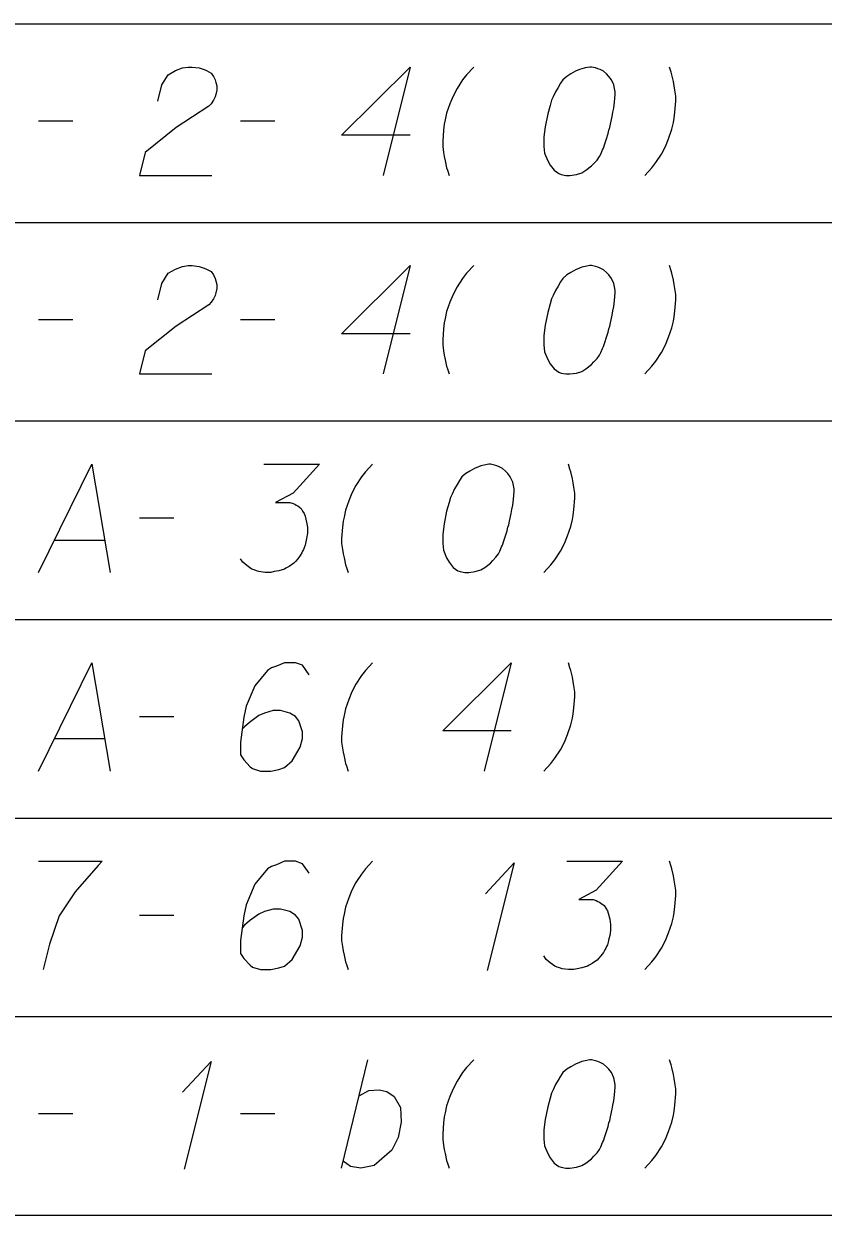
# Model space of a CAD drawing. Extents: x 2074207 to 2076812, y 516372 to 523312.
# Drawn here: x 2076453.5 to 2076488.9, y 518488.7 to 518541.5 of the extents above; entities that cross this region are included whole.
import ezdxf

# ---------------------------------------------------------------- set-up
doc = ezdxf.new("R2010")
doc.units = 0
for name, color, linetype in [('Prop DirtTable_ Soil Test Results - Outline (Major)', 7, 'Continuous'), ('Prop DirtTable_ Soil Test Results - Outline (Minor)', 7, 'Continuous'), ('Prop DirtTable_ Soil Test Results - Tx (Sample Data)', 7, 'Continuous')]:
    doc.layers.add(name, color=color, linetype=linetype)

msp = doc.modelspace()

# ---------------------------------------------------------------- linework, layer by layer
at = {"layer": 'Prop DirtTable_ Soil Test Results - Outline (Major)'}
msp.add_line((2076260.609, 518488.732), (2076811.903, 518488.732), dxfattribs=at)
at = {"layer": 'Prop DirtTable_ Soil Test Results - Outline (Minor)'}
for p, q in [((2076260.609, 518541.532), (2076811.903, 518541.532)), ((2076260.609, 518541.532), (2076811.903, 518541.532)), ((2076260.609, 518532.732), (2076811.903, 518532.732)), ((2076260.609, 518532.732), (2076811.903, 518532.732)), ((2076260.609, 518523.932), (2076811.903, 518523.932)), ((2076260.609, 518523.932), (2076811.903, 518523.932)), ((2076260.609, 518515.132), (2076811.903, 518515.132)), ((2076260.609, 518515.132), (2076811.903, 518515.132)), ((2076260.609, 518506.332), (2076811.903, 518506.332)), ((2076260.609, 518506.332), (2076811.903, 518506.332)), ((2076260.609, 518497.532), (2076811.903, 518497.532)), ((2076260.609, 518497.532), (2076811.903, 518497.532)), ((2076260.609, 518488.732), (2076811.903, 518488.732))]:
    msp.add_line(p, q, dxfattribs=at)
at = {"layer": 'Prop DirtTable_ Soil Test Results - Tx (Sample Data)'}
for points in [[(2076459.447, 518538.104), (2076459.623, 518538.822), (2076459.906, 518539.275), (2076460.223, 518539.464), (2076460.54, 518539.578), (2076460.787, 518539.616), (2076460.964, 518539.616), (2076461.281, 518539.578), (2076461.493, 518539.502), (2076461.599, 518539.464), (2076461.81, 518539.351), (2076461.916, 518539.2), (2076461.987, 518539.049), (2076462.022, 518538.935), (2076462.057, 518538.784), (2076462.057, 518538.595), (2076462.022, 518538.406), (2076461.987, 518538.293), (2076461.916, 518538.142), (2076461.81, 518537.99), (2076461.705, 518537.877), (2076460.258, 518536.932), (2076458.883, 518535.836), (2076458.636, 518534.816), (2076461.846, 518534.816)], [(2076470.629, 518536.592), (2076467.596, 518536.592), (2076470.629, 518539.616), (2076469.43, 518534.816)], [(2076473.451, 518539.616), (2076473.134, 518539.275), (2076472.958, 518539.049), (2076472.711, 518538.671), (2076472.534, 518538.331), (2076472.393, 518537.99), (2076472.252, 518537.575), (2076472.181, 518537.272), (2076472.146, 518537.083), (2076472.111, 518536.819), (2076472.076, 518536.327), (2076472.076, 518536.101), (2076472.111, 518535.836), (2076472.146, 518535.647), (2076472.181, 518535.458), (2076472.252, 518535.156), (2076472.287, 518535.042), (2076472.358, 518534.816)], [(2076478.672, 518539.616), (2076478.602, 518539.616), (2076478.39, 518539.578), (2076478.249, 518539.54), (2076478.143, 518539.502), (2076477.967, 518539.427), (2076477.755, 518539.313), (2076477.579, 518539.2), (2076477.402, 518539.049), (2076477.296, 518538.897), (2076477.191, 518538.708), (2076477.085, 518538.519), (2076476.979, 518538.293), (2076476.908, 518538.142), (2076476.838, 518537.915), (2076476.732, 518537.537), (2076476.626, 518536.97), (2076476.556, 518536.516), (2076476.556, 518536.101), (2076476.591, 518535.798), (2076476.732, 518535.458), (2076476.838, 518535.269), (2076477.014, 518535.042), (2076477.226, 518534.891), (2076477.332, 518534.853), (2076477.543, 518534.816), (2076477.72, 518534.816), (2076478.002, 518534.853), (2076478.249, 518534.929), (2076478.425, 518535.042), (2076478.672, 518535.231), (2076478.778, 518535.345), (2076478.919, 518535.496), (2076479.025, 518535.647), (2076479.095, 518535.76), (2076479.166, 518535.949), (2076479.201, 518536.025), (2076479.272, 518536.214), (2076479.342, 518536.441), (2076479.413, 518536.668), (2076479.448, 518536.819), (2076479.483, 518536.932), (2076479.519, 518537.083), (2076479.589, 518537.423), (2076479.625, 518537.612), (2076479.66, 518537.801), (2076479.695, 518538.066), (2076479.73, 518538.406), (2076479.73, 518538.519), (2076479.695, 518538.671), (2076479.66, 518538.822), (2076479.554, 518539.049), (2076479.448, 518539.2), (2076479.342, 518539.313), (2076479.201, 518539.427), (2076479.06, 518539.502), (2076478.954, 518539.54), (2076478.849, 518539.578), (2076478.672, 518539.616)], [(2076481.036, 518534.816), (2076481.353, 518535.156), (2076481.529, 518535.382), (2076481.776, 518535.76), (2076481.953, 518536.101), (2076482.094, 518536.441), (2076482.235, 518536.856), (2076482.306, 518537.159), (2076482.341, 518537.348), (2076482.376, 518537.612), (2076482.411, 518538.104), (2076482.411, 518538.331), (2076482.376, 518538.595), (2076482.341, 518538.784), (2076482.306, 518538.973), (2076482.235, 518539.275), (2076482.2, 518539.389), (2076482.129, 518539.616)], [(2076454.156, 518537.234), (2076455.672, 518537.234)], [(2076463.116, 518537.234), (2076464.632, 518537.234)], [(2076459.447, 518529.304), (2076459.623, 518530.022), (2076459.906, 518530.475), (2076460.223, 518530.664), (2076460.54, 518530.778), (2076460.787, 518530.816), (2076460.964, 518530.816), (2076461.281, 518530.778), (2076461.493, 518530.702), (2076461.599, 518530.664), (2076461.81, 518530.551), (2076461.916, 518530.4), (2076461.987, 518530.249), (2076462.022, 518530.135), (2076462.057, 518529.984), (2076462.057, 518529.795), (2076462.022, 518529.606), (2076461.987, 518529.493), (2076461.916, 518529.342), (2076461.81, 518529.19), (2076461.705, 518529.077), (2076460.258, 518528.132), (2076458.883, 518527.036), (2076458.636, 518526.016), (2076461.846, 518526.016)], [(2076470.629, 518527.792), (2076467.596, 518527.792), (2076470.629, 518530.816), (2076469.43, 518526.016)], [(2076473.451, 518530.816), (2076473.134, 518530.475), (2076472.958, 518530.249), (2076472.711, 518529.871), (2076472.534, 518529.531), (2076472.393, 518529.19), (2076472.252, 518528.775), (2076472.181, 518528.472), (2076472.146, 518528.283), (2076472.111, 518528.019), (2076472.076, 518527.527), (2076472.076, 518527.301), (2076472.111, 518527.036), (2076472.146, 518526.847), (2076472.181, 518526.658), (2076472.252, 518526.356), (2076472.287, 518526.242), (2076472.358, 518526.016)], [(2076478.672, 518530.816), (2076478.602, 518530.816), (2076478.39, 518530.778), (2076478.249, 518530.74), (2076478.143, 518530.702), (2076477.967, 518530.627), (2076477.755, 518530.513), (2076477.579, 518530.4), (2076477.402, 518530.249), (2076477.296, 518530.097), (2076477.191, 518529.908), (2076477.085, 518529.719), (2076476.979, 518529.493), (2076476.908, 518529.342), (2076476.838, 518529.115), (2076476.732, 518528.737), (2076476.626, 518528.17), (2076476.556, 518527.716), (2076476.556, 518527.301), (2076476.591, 518526.998), (2076476.732, 518526.658), (2076476.838, 518526.469), (2076477.014, 518526.242), (2076477.226, 518526.091), (2076477.332, 518526.053), (2076477.543, 518526.016), (2076477.72, 518526.016), (2076478.002, 518526.053), (2076478.249, 518526.129), (2076478.425, 518526.242), (2076478.672, 518526.431), (2076478.778, 518526.545), (2076478.919, 518526.696), (2076479.025, 518526.847), (2076479.095, 518526.96), (2076479.166, 518527.149), (2076479.201, 518527.225), (2076479.272, 518527.414), (2076479.342, 518527.641), (2076479.413, 518527.868), (2076479.448, 518528.019), (2076479.483, 518528.132), (2076479.519, 518528.283), (2076479.589, 518528.623), (2076479.625, 518528.812), (2076479.66, 518529.001), (2076479.695, 518529.266), (2076479.73, 518529.606), (2076479.73, 518529.719), (2076479.695, 518529.871), (2076479.66, 518530.022), (2076479.554, 518530.249), (2076479.448, 518530.4), (2076479.342, 518530.513), (2076479.201, 518530.627), (2076479.06, 518530.702), (2076478.954, 518530.74), (2076478.849, 518530.778), (2076478.672, 518530.816)], [(2076481.036, 518526.016), (2076481.353, 518526.356), (2076481.529, 518526.582), (2076481.776, 518526.96), (2076481.953, 518527.301), (2076482.094, 518527.641), (2076482.235, 518528.056), (2076482.306, 518528.359), (2076482.341, 518528.548), (2076482.376, 518528.812), (2076482.411, 518529.304), (2076482.411, 518529.531), (2076482.376, 518529.795), (2076482.341, 518529.984), (2076482.306, 518530.173), (2076482.235, 518530.475), (2076482.2, 518530.589), (2076482.129, 518530.816)], [(2076454.156, 518528.434), (2076455.672, 518528.434)], [(2076463.116, 518528.434), (2076464.632, 518528.434)], [(2076454.156, 518517.216), (2076456.519, 518522.016), (2076457.33, 518517.216)], [(2076464.139, 518522.016), (2076466.608, 518522.016), (2076465.444, 518520.731), (2076464.668, 518520.315), (2076465.303, 518520.315), (2076465.444, 518520.277), (2076465.514, 518520.239), (2076465.585, 518520.201), (2076465.655, 518520.164), (2076465.797, 518520.05), (2076465.867, 518519.937), (2076465.938, 518519.823), (2076465.973, 518519.71), (2076466.043, 518519.445), (2076466.079, 518519.219), (2076466.079, 518519.105), (2076466.079, 518518.954), (2076466.043, 518518.727), (2076466.008, 518518.576), (2076465.973, 518518.425), (2076465.938, 518518.312), (2076465.902, 518518.236), (2076465.867, 518518.16), (2076465.832, 518518.085), (2076465.761, 518517.971), (2076465.655, 518517.82), (2076465.55, 518517.707), (2076465.479, 518517.631), (2076465.373, 518517.556), (2076465.267, 518517.48), (2076465.126, 518517.405), (2076465.056, 518517.367), (2076464.809, 518517.291), (2076464.597, 518517.253), (2076464.456, 518517.216), (2076464.209, 518517.216), (2076463.927, 518517.253), (2076463.821, 518517.291), (2076463.715, 518517.329), (2076463.609, 518517.367), (2076463.504, 518517.442), (2076463.398, 518517.518), (2076463.221, 518517.669), (2076463.116, 518517.82)], [(2076468.971, 518522.016), (2076468.654, 518521.675), (2076468.478, 518521.449), (2076468.231, 518521.071), (2076468.054, 518520.731), (2076467.913, 518520.39), (2076467.772, 518519.975), (2076467.701, 518519.672), (2076467.666, 518519.483), (2076467.631, 518519.219), (2076467.596, 518518.727), (2076467.596, 518518.501), (2076467.631, 518518.236), (2076467.666, 518518.047), (2076467.701, 518517.858), (2076467.772, 518517.556), (2076467.807, 518517.442), (2076467.878, 518517.216)], [(2076474.192, 518522.016), (2076474.122, 518522.016), (2076473.91, 518521.978), (2076473.769, 518521.94), (2076473.663, 518521.902), (2076473.487, 518521.827), (2076473.275, 518521.713), (2076473.099, 518521.6), (2076472.922, 518521.449), (2076472.816, 518521.297), (2076472.711, 518521.108), (2076472.605, 518520.919), (2076472.499, 518520.693), (2076472.428, 518520.542), (2076472.358, 518520.315), (2076472.252, 518519.937), (2076472.146, 518519.37), (2076472.076, 518518.916), (2076472.076, 518518.501), (2076472.111, 518518.198), (2076472.252, 518517.858), (2076472.358, 518517.669), (2076472.534, 518517.442), (2076472.746, 518517.291), (2076472.852, 518517.253), (2076473.063, 518517.216), (2076473.24, 518517.216), (2076473.522, 518517.253), (2076473.769, 518517.329), (2076473.945, 518517.442), (2076474.192, 518517.631), (2076474.298, 518517.745), (2076474.439, 518517.896), (2076474.545, 518518.047), (2076474.615, 518518.16), (2076474.686, 518518.349), (2076474.721, 518518.425), (2076474.792, 518518.614), (2076474.862, 518518.841), (2076474.933, 518519.068), (2076474.968, 518519.219), (2076475.003, 518519.332), (2076475.039, 518519.483), (2076475.109, 518519.823), (2076475.145, 518520.012), (2076475.18, 518520.201), (2076475.215, 518520.466), (2076475.25, 518520.806), (2076475.25, 518520.919), (2076475.215, 518521.071), (2076475.18, 518521.222), (2076475.074, 518521.449), (2076474.968, 518521.6), (2076474.862, 518521.713), (2076474.721, 518521.827), (2076474.58, 518521.902), (2076474.474, 518521.94), (2076474.369, 518521.978), (2076474.192, 518522.016)], [(2076476.556, 518517.216), (2076476.873, 518517.556), (2076477.049, 518517.782), (2076477.296, 518518.16), (2076477.473, 518518.501), (2076477.614, 518518.841), (2076477.755, 518519.256), (2076477.826, 518519.559), (2076477.861, 518519.748), (2076477.896, 518520.012), (2076477.931, 518520.504), (2076477.931, 518520.731), (2076477.896, 518520.995), (2076477.861, 518521.184), (2076477.826, 518521.373), (2076477.755, 518521.675), (2076477.72, 518521.789), (2076477.649, 518522.016)], [(2076458.636, 518519.634), (2076460.152, 518519.634)], [(2076454.861, 518518.652), (2076457.083, 518518.652)], [(2076454.156, 518508.416), (2076456.519, 518513.216), (2076457.33, 518508.416)], [(2076466.149, 518512.686), (2076465.867, 518513.102), (2076465.55, 518513.216), (2076465.056, 518513.216), (2076464.703, 518513.064), (2076464.491, 518512.989), (2076464.315, 518512.875), (2076463.751, 518512.195), (2076463.363, 518511.288), (2076463.257, 518510.797), (2076463.116, 518509.701), (2076463.116, 518509.134), (2076463.257, 518508.907), (2076463.539, 518508.605), (2076463.645, 518508.529), (2076463.998, 518508.416), (2076464.456, 518508.416), (2076464.809, 518508.491), (2076465.056, 518508.567), (2076465.409, 518508.869), (2076465.761, 518509.474), (2076465.867, 518509.852), (2076465.867, 518510.154), (2076465.691, 518510.645), (2076465.55, 518510.834), (2076465.303, 518510.986), (2076464.879, 518511.099), (2076464.562, 518511.099), (2076464.174, 518510.986), (2076463.927, 518510.872), (2076463.504, 518510.57), (2076463.292, 518510.381), (2076463.186, 518510.268)], [(2076468.971, 518513.216), (2076468.654, 518512.875), (2076468.478, 518512.649), (2076468.231, 518512.271), (2076468.054, 518511.931), (2076467.913, 518511.59), (2076467.772, 518511.175), (2076467.701, 518510.872), (2076467.666, 518510.683), (2076467.631, 518510.419), (2076467.596, 518509.927), (2076467.596, 518509.701), (2076467.631, 518509.436), (2076467.666, 518509.247), (2076467.701, 518509.058), (2076467.772, 518508.756), (2076467.807, 518508.642), (2076467.878, 518508.416)], [(2076475.109, 518510.192), (2076472.076, 518510.192), (2076475.109, 518513.216), (2076473.91, 518508.416)], [(2076476.556, 518508.416), (2076476.873, 518508.756), (2076477.049, 518508.982), (2076477.296, 518509.36), (2076477.473, 518509.701), (2076477.614, 518510.041), (2076477.755, 518510.456), (2076477.826, 518510.759), (2076477.861, 518510.948), (2076477.896, 518511.212), (2076477.931, 518511.704), (2076477.931, 518511.931), (2076477.896, 518512.195), (2076477.861, 518512.384), (2076477.826, 518512.573), (2076477.755, 518512.875), (2076477.72, 518512.989), (2076477.649, 518513.216)], [(2076458.636, 518510.834), (2076460.152, 518510.834)], [(2076454.861, 518509.852), (2076457.083, 518509.852)], [(2076454.156, 518504.416), (2076456.978, 518504.416), (2076456.801, 518504.227), (2076455.778, 518503.055), (2076455.073, 518501.997), (2076454.649, 518500.749), (2076454.367, 518499.616)], [(2076466.149, 518503.886), (2076465.867, 518504.302), (2076465.55, 518504.416), (2076465.056, 518504.416), (2076464.703, 518504.264), (2076464.491, 518504.189), (2076464.315, 518504.075), (2076463.751, 518503.395), (2076463.363, 518502.488), (2076463.257, 518501.997), (2076463.116, 518500.901), (2076463.116, 518500.334), (2076463.257, 518500.107), (2076463.539, 518499.805), (2076463.645, 518499.729), (2076463.998, 518499.616), (2076464.456, 518499.616), (2076464.809, 518499.691), (2076465.056, 518499.767), (2076465.409, 518500.069), (2076465.761, 518500.674), (2076465.867, 518501.052), (2076465.867, 518501.354), (2076465.691, 518501.845), (2076465.55, 518502.034), (2076465.303, 518502.186), (2076464.879, 518502.299), (2076464.562, 518502.299), (2076464.174, 518502.186), (2076463.927, 518502.072), (2076463.504, 518501.77), (2076463.292, 518501.581), (2076463.186, 518501.468)], [(2076468.971, 518504.416), (2076468.654, 518504.075), (2076468.478, 518503.849), (2076468.231, 518503.471), (2076468.054, 518503.131), (2076467.913, 518502.79), (2076467.772, 518502.375), (2076467.701, 518502.072), (2076467.666, 518501.883), (2076467.631, 518501.619), (2076467.596, 518501.127), (2076467.596, 518500.901), (2076467.631, 518500.636), (2076467.666, 518500.447), (2076467.701, 518500.258), (2076467.772, 518499.956), (2076467.807, 518499.842), (2076467.878, 518499.616)], [(2076473.98, 518502.979), (2076475.25, 518504.34), (2076474.051, 518499.578)], [(2076477.579, 518504.416), (2076480.048, 518504.416), (2076478.884, 518503.131), (2076478.108, 518502.715), (2076478.743, 518502.715), (2076478.884, 518502.677), (2076478.954, 518502.639), (2076479.025, 518502.601), (2076479.095, 518502.564), (2076479.237, 518502.45), (2076479.307, 518502.337), (2076479.378, 518502.223), (2076479.413, 518502.11), (2076479.483, 518501.845), (2076479.519, 518501.619), (2076479.519, 518501.505), (2076479.519, 518501.354), (2076479.483, 518501.127), (2076479.448, 518500.976), (2076479.413, 518500.825), (2076479.378, 518500.712), (2076479.342, 518500.636), (2076479.307, 518500.56), (2076479.272, 518500.485), (2076479.201, 518500.371), (2076479.095, 518500.22), (2076478.99, 518500.107), (2076478.919, 518500.031), (2076478.813, 518499.956), (2076478.707, 518499.88), (2076478.566, 518499.805), (2076478.496, 518499.767), (2076478.249, 518499.691), (2076478.037, 518499.653), (2076477.896, 518499.616), (2076477.649, 518499.616), (2076477.367, 518499.653), (2076477.261, 518499.691), (2076477.155, 518499.729), (2076477.049, 518499.767), (2076476.944, 518499.842), (2076476.838, 518499.918), (2076476.661, 518500.069), (2076476.556, 518500.22)], [(2076481.036, 518499.616), (2076481.353, 518499.956), (2076481.529, 518500.182), (2076481.776, 518500.56), (2076481.953, 518500.901), (2076482.094, 518501.241), (2076482.235, 518501.656), (2076482.306, 518501.959), (2076482.341, 518502.148), (2076482.376, 518502.412), (2076482.411, 518502.904), (2076482.411, 518503.131), (2076482.376, 518503.395), (2076482.341, 518503.584), (2076482.306, 518503.773), (2076482.235, 518504.075), (2076482.2, 518504.189), (2076482.129, 518504.416)], [(2076458.636, 518502.034), (2076460.152, 518502.034)], [(2076460.54, 518494.179), (2076461.81, 518495.54), (2076460.611, 518490.778)], [(2076467.596, 518490.816), (2076468.76, 518495.616)], [(2076473.451, 518495.616), (2076473.134, 518495.275), (2076472.958, 518495.049), (2076472.711, 518494.671), (2076472.534, 518494.331), (2076472.393, 518493.99), (2076472.252, 518493.575), (2076472.181, 518493.272), (2076472.146, 518493.083), (2076472.111, 518492.819), (2076472.076, 518492.327), (2076472.076, 518492.101), (2076472.111, 518491.836), (2076472.146, 518491.647), (2076472.181, 518491.458), (2076472.252, 518491.156), (2076472.287, 518491.042), (2076472.358, 518490.816)], [(2076478.672, 518495.616), (2076478.602, 518495.616), (2076478.39, 518495.578), (2076478.249, 518495.54), (2076478.143, 518495.502), (2076477.967, 518495.427), (2076477.755, 518495.313), (2076477.579, 518495.2), (2076477.402, 518495.049), (2076477.296, 518494.897), (2076477.191, 518494.708), (2076477.085, 518494.519), (2076476.979, 518494.293), (2076476.908, 518494.142), (2076476.838, 518493.915), (2076476.732, 518493.537), (2076476.626, 518492.97), (2076476.556, 518492.516), (2076476.556, 518492.101), (2076476.591, 518491.798), (2076476.732, 518491.458), (2076476.838, 518491.269), (2076477.014, 518491.042), (2076477.226, 518490.891), (2076477.332, 518490.853), (2076477.543, 518490.816), (2076477.72, 518490.816), (2076478.002, 518490.853), (2076478.249, 518490.929), (2076478.425, 518491.042), (2076478.672, 518491.231), (2076478.778, 518491.345), (2076478.919, 518491.496), (2076479.025, 518491.647), (2076479.095, 518491.76), (2076479.166, 518491.949), (2076479.201, 518492.025), (2076479.272, 518492.214), (2076479.342, 518492.441), (2076479.413, 518492.668), (2076479.448, 518492.819), (2076479.483, 518492.932), (2076479.519, 518493.083), (2076479.589, 518493.423), (2076479.625, 518493.612), (2076479.66, 518493.801), (2076479.695, 518494.066), (2076479.73, 518494.406), (2076479.73, 518494.519), (2076479.695, 518494.671), (2076479.66, 518494.822), (2076479.554, 518495.049), (2076479.448, 518495.2), (2076479.342, 518495.313), (2076479.201, 518495.427), (2076479.06, 518495.502), (2076478.954, 518495.54), (2076478.849, 518495.578), (2076478.672, 518495.616)], [(2076481.036, 518490.816), (2076481.353, 518491.156), (2076481.529, 518491.382), (2076481.776, 518491.76), (2076481.953, 518492.101), (2076482.094, 518492.441), (2076482.235, 518492.856), (2076482.306, 518493.159), (2076482.341, 518493.348), (2076482.376, 518493.612), (2076482.411, 518494.104), (2076482.411, 518494.331), (2076482.376, 518494.595), (2076482.341, 518494.784), (2076482.306, 518494.973), (2076482.235, 518495.275), (2076482.2, 518495.389), (2076482.129, 518495.616)], [(2076468.372, 518494.028), (2076468.795, 518494.255), (2076469.254, 518494.293), (2076469.606, 518494.217), (2076469.924, 518493.99), (2076470.206, 518493.499), (2076470.241, 518492.856), (2076470.1, 518492.176), (2076469.818, 518491.609), (2076469.042, 518490.929), (2076468.442, 518490.816), (2076467.984, 518490.891), (2076467.666, 518491.118)], [(2076454.156, 518493.234), (2076455.672, 518493.234)], [(2076463.116, 518493.234), (2076464.632, 518493.234)]]:
    msp.add_lwpolyline(points, dxfattribs=at)

doc.saveas('drawing.dxf')
